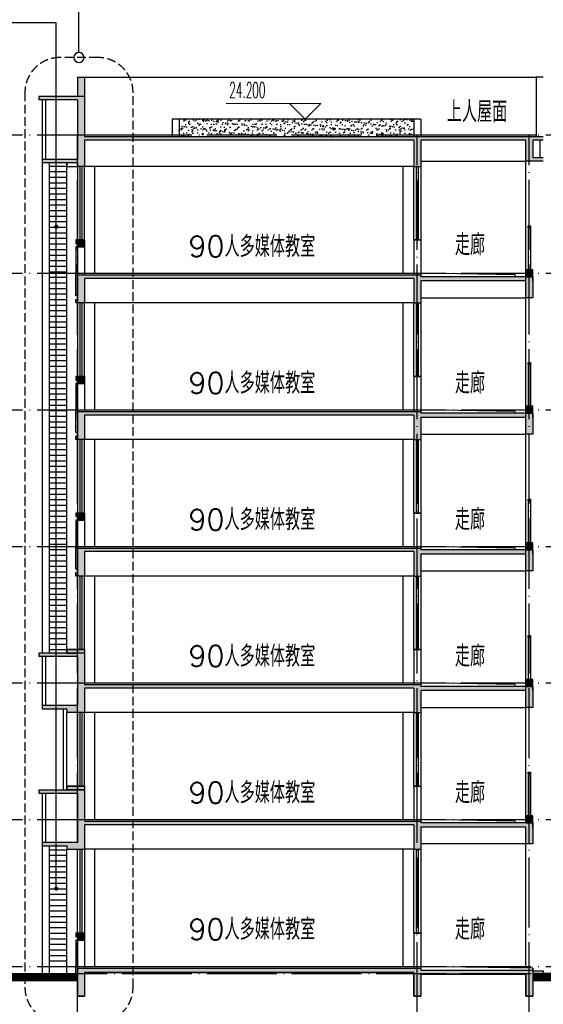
# Model space of a CAD drawing. Extents: x 1779708 to 7299578, y -1121471 to 88434.
# Tile 613 of 656: x 5718998 to 5733946, y -1006638 to -978517. Entities that reach past the tile are written whole.
import ezdxf

# ---------------------------------------------------------------- set-up
doc = ezdxf.new("R2010")
doc.units = 0
doc.header["$LTSCALE"] = 1000
doc.header["$MEASUREMENT"] = 0
doc.linetypes.add('DASH', pattern=[0.35, 0.25, -0.1])
doc.linetypes.add('DOTE', pattern=[2.42, 2, -0.2, 0.02, -0.2])
doc.layers.add('DIM_ELEV', color=3, linetype='CONTINUOUS', lineweight=13)
for name, color, linetype in [('DIM_IDEN', 3, 'CONTINUOUS'), ('DIM_LEAD', 3, 'CONTINUOUS'), ('DOTE', 1, 'DOTE'), ('PUB_TEXT', 7, 'CONTINUOUS'), ('SPACE', 7, 'CONTINUOUS'), ('WALL', 255, 'CONTINUOUS'), ('WINDOW', 2, 'CONTINUOUS'), ('可见线', 6, 'CONTINUOUS'), ('填充细线', 8, 'CONTINUOUS'), ('栏杆', 6, 'CONTINUOUS'), ('立面中线', 140, 'CONTINUOUS'), ('立面细线', 114, 'CONTINUOUS')]:
    doc.layers.add(name, color=color, linetype=linetype)
doc.styles.add('_TCH_DIM', font='SIMPLEX.shx', dxfattribs={"width": 0.7, "bigfont": 'GBCBIG.shx'})
doc.styles.add('_TCH_SPACE', font='SIMPLEX', dxfattribs={"height": 5, "bigfont": 'GBCBIG'})
pattern_1 = [(180, (-58043.2, 496534.65), (-1e-14, -158.75), [])]

msp = doc.modelspace()

# ---------------------------------------------------------------- hatches: boundary and pattern name
at = {"layer": 'WALL'}
for points in [[(5720846.1, -980158.3), (5720646.1, -980158.3), (5720646.1, -980708.3), (5720846.1, -980708.3)], [(5730246.1, -981958.3), (5720846.1, -981958.3), (5720846.1, -982708.3), (5720646.1, -982708.3), (5720646.1, -982608.3), (5720346.1, -982608.3), (5719646.1, -982608.3), (5719646.1, -982508.3), (5720646.1, -982508.3), (5720646.1, -980808.3), (5719546.1, -980808.3), (5719546.1, -980708.3), (5720846.1, -980708.3), (5720846.1, -981858.3), (5733946.1, -981858.3), (5733946.1, -981958.3), (5733646.1, -981958.3), (5733646.1, -982458.3), (5733946.1, -982458.3), (5733946.1, -982558.3), (5733446.1, -982558.3), (5733446.1, -981958.3), (5730446.1, -981958.3), (5730446.1, -982708.3), (5730246.1, -982708.3)], [(5733646.1, -986458.3), (5733446.1, -986458.3), (5733446.1, -985978.3), (5730446.1, -985978.3), (5730446.1, -986608.3), (5730246.1, -986608.3), (5730246.1, -985908.3), (5720846.1, -985908.3), (5720846.1, -986608.3), (5720646.1, -986608.3), (5720646.1, -985808.3), (5730446.1, -985808.3), (5730446.1, -985858.3), (5733646.1, -985858.3)], [(5733446.1, -985658.3), (5733646.1, -985658.3), (5733646.1, -985858.3), (5733446.1, -985858.3)], [(5733446.1, -989558.3), (5733646.1, -989558.3), (5733646.1, -989758.3), (5733446.1, -989758.3)], [(5733646.1, -990358.3), (5733446.1, -990358.3), (5733446.1, -989878.3), (5730446.1, -989878.3), (5730446.1, -990508.3), (5730246.1, -990508.3), (5730246.1, -989808.3), (5720846.1, -989808.3), (5720846.1, -990508.3), (5720646.1, -990508.3), (5720646.1, -989708.3), (5730446.1, -989708.3), (5730446.1, -989758.3), (5733646.1, -989758.3)], [(5733446.1, -993458.3), (5733646.1, -993458.3), (5733646.1, -993658.3), (5733446.1, -993658.3)], [(5733646.1, -994258.3), (5733446.1, -994258.3), (5733446.1, -993778.3), (5730446.1, -993778.3), (5730446.1, -994408.3), (5730246.1, -994408.3), (5730246.1, -993708.3), (5720846.1, -993708.3), (5720846.1, -994408.3), (5720646.1, -994408.3), (5720646.1, -993608.3), (5730446.1, -993608.3), (5730446.1, -993658.3), (5733646.1, -993658.3)], [(5720346.1, -996508.3), (5720846.1, -996508.3), (5720846.1, -996608.3), (5720346.1, -996608.3)], [(5733646.1, -998158.3), (5733446.1, -998158.3), (5733446.1, -997678.3), (5730446.1, -997678.3), (5730446.1, -998308.3), (5730246.1, -998308.3), (5730246.1, -997608.3), (5720846.1, -997608.3), (5720846.1, -998308.3), (5720346.1, -998308.3), (5720346.1, -998208.3), (5719646.1, -998208.3), (5719646.1, -998108.3), (5720646.1, -998108.3), (5720646.1, -996708.3), (5719546.1, -996708.3), (5719546.1, -996608.3), (5720846.1, -996608.3), (5720846.1, -997508.3), (5730446.1, -997508.3), (5730446.1, -997558.3), (5733646.1, -997558.3), (5733646.1, -997678.3)], [(5733446.1, -997358.3), (5733646.1, -997358.3), (5733646.1, -997558.3), (5733446.1, -997558.3)], [(5733646.1, -1002058.3), (5733446.1, -1002058.3), (5733446.1, -1001578.3), (5730446.1, -1001578.3), (5730446.1, -1002208.3), (5730246.1, -1002208.3), (5730246.1, -1001508.3), (5720846.1, -1001508.3), (5720846.1, -1002208.3), (5720346.1, -1002208.3), (5720346.1, -1002108.3), (5719646.1, -1002108.3), (5719646.1, -1002008.3), (5720646.1, -1002008.3), (5720646.1, -1000608.3), (5719546.1, -1000608.3), (5719546.1, -1000508.3), (5720846.1, -1000508.3), (5720846.1, -1001408.3), (5730446.1, -1001408.3), (5730446.1, -1001458.3), (5733646.1, -1001458.3)], [(5720346.1, -1000408.3), (5720846.1, -1000408.3), (5720846.1, -1000508.3), (5720346.1, -1000508.3)], [(5733446.1, -1001258.3), (5733646.1, -1001258.3), (5733646.1, -1001458.3), (5733446.1, -1001458.3)], [(5730446.1, -1005778.3), (5733446.1, -1005778.3), (5733446.1, -1006408.3), (5733646.1, -1006408.3), (5733646.1, -1005658.3), (5733446.1, -1005658.3), (5730446.1, -1005658.3), (5730446.1, -1005608.3), (5720646.1, -1005608.3), (5720646.1, -1006408.3), (5720846.1, -1006408.3), (5720846.1, -1005728.3), (5730246.1, -1005728.3), (5730246.1, -1006408.3), (5730446.1, -1006408.3)]]:
    msp.add_hatch(color=256, dxfattribs=at).paths.add_polyline_path(points)
h = msp.add_hatch(color=256, dxfattribs=at)
h.paths.add_polyline_path([(5720646.1, -984808.3), (5720846.1, -984808.3), (5720846.1, -985008.3), (5720646.1, -985008.3)])
h.paths.add_polyline_path([(5720596.1, -984808.3), (5720646.1, -984808.3), (5720646.1, -984908.3), (5720596.1, -984908.3)])
h = msp.add_hatch(color=256, dxfattribs=at)
h.paths.add_polyline_path([(5720596.1, -985808.3), (5720646.1, -985808.3), (5720646.1, -986408.3), (5720596.1, -986408.3)])
h.paths.add_polyline_path([(5720596.1, -986508.3), (5720646.1, -986508.3), (5720646.1, -986608.3), (5720596.1, -986608.3)])
h = msp.add_hatch(color=256, dxfattribs=at)
h.paths.add_polyline_path([(5720646.1, -988708.3), (5720846.1, -988708.3), (5720846.1, -988908.3), (5720646.1, -988908.3)])
h.paths.add_polyline_path([(5720596.1, -988708.3), (5720646.1, -988708.3), (5720646.1, -988808.3), (5720596.1, -988808.3)])
h = msp.add_hatch(color=256, dxfattribs=at)
h.paths.add_polyline_path([(5720596.1, -989708.3), (5720646.1, -989708.3), (5720646.1, -990308.3), (5720596.1, -990308.3)])
h.paths.add_polyline_path([(5720596.1, -990408.3), (5720646.1, -990408.3), (5720646.1, -990508.3), (5720596.1, -990508.3)])
h = msp.add_hatch(color=256, dxfattribs=at)
h.paths.add_polyline_path([(5720646.1, -992608.3), (5720846.1, -992608.3), (5720846.1, -992808.3), (5720646.1, -992808.3)])
h.paths.add_polyline_path([(5720596.1, -992608.3), (5720646.1, -992608.3), (5720646.1, -992708.3), (5720596.1, -992708.3)])
h = msp.add_hatch(color=256, dxfattribs=at)
h.paths.add_polyline_path([(5720596.1, -993608.3), (5720646.1, -993608.3), (5720646.1, -994208.3), (5720596.1, -994208.3)])
h.paths.add_polyline_path([(5720596.1, -994308.3), (5720646.1, -994308.3), (5720646.1, -994408.3), (5720596.1, -994408.3)])
h = msp.add_hatch(color=256, dxfattribs=at)
h.paths.add_polyline_path([(5720646.1, -1004608.3), (5720846.1, -1004608.3), (5720846.1, -1004808.3), (5720646.1, -1004808.3)])
h.paths.add_polyline_path([(5720596.1, -1004608.3), (5720646.1, -1004608.3), (5720646.1, -1004708.3), (5720596.1, -1004708.3)])
at = {"layer": '填充细线'}
msp.add_hatch(color=256, dxfattribs=at).paths.add_polyline_path([(5730246.1, -1005728.3), (5720846.1, -1005728.3), (5720846.1, -1006408.3), (5720646.1, -1006408.3), (5720646.1, -1005608.3), (5730446.1, -1005608.3), (5730446.1, -1005658.3), (5733646.1, -1005658.3), (5733646.1, -1006408.3), (5733446.1, -1006408.3), (5733446.1, -1005778.3), (5730446.1, -1005778.3), (5730446.1, -1006408.3), (5730246.1, -1006408.3)])
at = {"layer": '立面细线'}
h = msp.add_hatch(dxfattribs=at)
h.set_pattern_fill('砂灰土', color=256, scale=50, style=0)
h.set_pattern_definition([(142.5, (11583913.07, -3328.6), (6.299336, 192.682377), [0, -152, 0, -170, 0, -162.5]), (172.5, (11583913.07, -3328.6), (-176.97767, 282.214607), [0, -82, 0, -137, 0, -52.5]), (212.5, (11584036.07, -3328.6), (-311.414186, 0.5659054), [0, -50, 0, -180, 0, -235]), (222.5, (11584036.07, -3328.6), (-300.61266, 87.767556), [0, -25, 0, -118, 0, -135])])
h.paths.add_polyline_path([(5730246.1, -981358.3), (5723546.1, -981358.3), (5723546.1, -981858.3), (5730246.1, -981858.3)])
h = msp.add_hatch(dxfattribs=at)
h.set_pattern_fill('ANSI31', color=256, scale=100, angle=135, style=0)
h.set_pattern_definition(pattern_1)
h.paths.add_polyline_path([(5720346.1, -982608.3), (5719846.1, -982608.3), (5719846.1, -996608.3), (5720346.1, -996608.3)])
h = msp.add_hatch(dxfattribs=at)
h.set_pattern_fill('ANSI31', color=256, scale=100, angle=135, style=0)
h.set_pattern_definition(pattern_1)
h.paths.add_polyline_path([(5720346.1, -1002208.3), (5720346.1, -1002108.3), (5719846.1, -1002108.3), (5719846.1, -1005558.3), (5720346.1, -1005558.3)])

# ---------------------------------------------------------------- linework, layer by layer
at = {"layer": 'DIM_ELEV'}
for p, q in [((5727596.1, -980908.3), (5724896.1, -980908.3)), ((5727146.1, -981358.3), (5726696.1, -980908.3)), ((5727146.1, -981358.3), (5727596.1, -980908.3)), ((5729621.1, -981358.3), (5726696.1, -981358.3))]:
    msp.add_line(p, q, dxfattribs=at)
at = {"layer": 'DIM_IDEN'}
msp.add_line((5720690.4, -979453.9), (5720690.4, -976444.6), dxfattribs=at)
at = {"layer": 'DIM_IDEN', "linetype": 'DASH'}
msp.add_lwpolyline([(5720146.6, -1007152.6), (5721234.3, -1007152.6, 0.4142136), (5722234.3, -1006152.6), (5722234.3, -980598.4, 0.4142136), (5721234.3, -979598.4), (5720146.6, -979598.4, 0.4142136), (5719146.6, -980598.4), (5719146.6, -1006152.6, 0.4142136)], format="xyb", close=True, dxfattribs=at)
at = {"layer": 'DIM_IDEN'}
msp.add_lwpolyline([(5720834.9, -979598.4, 1), (5720546, -979598.4, 1)], format="xyb", close=True, dxfattribs=at)
at = {"layer": 'DIM_LEAD'}
for p, q in [((5720043.4, -978604.8), (5717037.7, -978604.8)), ((5720043.4, -984430.9), (5720043.4, -978604.8)), ((5720043.4, -1003333.5), (5720043.4, -978604.8))]:
    msp.add_line(p, q, dxfattribs=at)
at = {"layer": 'DIM_LEAD', "const_width": 60}
for points in [[(5720043.4, -984460.9, 1), (5720043.4, -984400.9, 1)], [(5720043.4, -1003363.5, 1), (5720043.4, -1003303.5, 1)]]:
    msp.add_lwpolyline(points, format="xyb", close=True, dxfattribs=at)
at = {"layer": 'DOTE'}
for p, q in [((5627535.8, -981808.3), (5777756.3, -981808.3)), ((5720646.1, -1006867.3), (5720646.1, -981808.3)), ((5730346.1, -1006867.3), (5730346.1, -981808.3)), ((5733546.1, -1006867.3), (5733546.1, -981808.3)), ((5627535.8, -985758.3), (5777756.3, -985758.3)), ((5627535.8, -989658.3), (5777756.3, -989658.3)), ((5627535.8, -993558.3), (5777756.3, -993558.3)), ((5627535.8, -997458.3), (5777756.3, -997458.3)), ((5627535.8, -1001358.3), (5777756.3, -1001358.3)), ((5627535.8, -1005558.3), (5777756.3, -1005558.3)), ((5627535.8, -1005758.3), (5777756.3, -1005758.3)), ((5627535.8, -1005758.3), (5777756.3, -1005758.3))]:
    msp.add_line(p, q, dxfattribs=at)
at = {"layer": 'WALL'}
for p, q in [((5720646.1, -980158.3), (5720646.1, -980708.3)), ((5720646.1, -980158.3), (5720846.1, -980158.3)), ((5720846.1, -980158.3), (5720846.1, -981858.3)), ((5733746.1, -980158.3), (5733746.1, -981858.3)), ((5733946.1, -980158.3), (5733746.1, -980158.3)), ((5720846.1, -980708.3), (5719546.1, -980708.3)), ((5719546.1, -980708.3), (5719546.1, -980808.3)), ((5720646.1, -980808.3), (5719546.1, -980808.3)), ((5719646.1, -982608.3), (5719646.1, -980808.3)), ((5719746.1, -982508.3), (5719746.1, -980808.3)), ((5720646.1, -980808.3), (5720646.1, -982508.3)), ((5723346.1, -981358.3), (5723346.1, -981858.3)), ((5723546.1, -981358.3), (5723346.1, -981358.3)), ((5723546.1, -981358.3), (5723546.1, -981858.3)), ((5730246.1, -981358.3), (5730246.1, -981858.3)), ((5730446.1, -981358.3), (5730246.1, -981358.3)), ((5730446.1, -981358.3), (5730446.1, -981858.3)), ((5733946.1, -981858.3), (5720846.1, -981858.3)), ((5720846.1, -981958.3), (5720846.1, -982708.3)), ((5730246.1, -981958.3), (5720846.1, -981958.3)), ((5730246.1, -981958.3), (5730246.1, -982708.3)), ((5730446.1, -981958.3), (5730446.1, -982708.3)), ((5733446.1, -981958.3), (5730446.1, -981958.3)), ((5733946.1, -981958.3), (5733646.1, -981958.3)), ((5733846.1, -981958.3), (5733846.1, -982458.3)), ((5720646.1, -982508.3), (5719646.1, -982508.3)), ((5733946.1, -982458.3), (5733646.1, -982458.3)), ((5720646.1, -982608.3), (5719646.1, -982608.3)), ((5720646.1, -982608.3), (5720646.1, -982708.3)), ((5720846.1, -982708.3), (5720646.1, -982708.3)), ((5730246.1, -982708.3), (5730446.1, -982708.3)), ((5720646.1, -984808.3), (5720646.1, -986608.3)), ((5720846.1, -984808.3), (5720646.1, -984808.3)), ((5720646.1, -985008.3), (5720846.1, -985008.3)), ((5720846.1, -984808.3), (5720846.1, -985808.3)), ((5730246.1, -984808.3), (5730246.1, -985808.3)), ((5730246.1, -984808.3), (5730446.1, -984808.3)), ((5730446.1, -984808.3), (5730446.1, -985858.3)), ((5720646.1, -985808.3), (5730446.1, -985808.3)), ((5720846.1, -985908.3), (5720846.1, -986608.3)), ((5730246.1, -985908.3), (5720846.1, -985908.3)), ((5730246.1, -985908.3), (5730246.1, -986608.3)), ((5733646.1, -985858.3), (5730446.1, -985858.3)), ((5733646.1, -985658.3), (5733446.1, -985658.3)), ((5733446.1, -985658.3), (5733446.1, -985858.3)), ((5733646.1, -985978.3), (5733646.1, -985658.3)), ((5730446.1, -985978.3), (5730446.1, -986608.3)), ((5733446.1, -985978.3), (5730446.1, -985978.3)), ((5720846.1, -986608.3), (5720646.1, -986608.3)), ((5730246.1, -986608.3), (5730446.1, -986608.3)), ((5720646.1, -988708.3), (5720646.1, -990508.3)), ((5720846.1, -988708.3), (5720646.1, -988708.3)), ((5720846.1, -988708.3), (5720646.1, -988708.3)), ((5720646.1, -988708.3), (5720846.1, -988708.3)), ((5720846.1, -988708.3), (5720846.1, -989708.3)), ((5730246.1, -988708.3), (5730246.1, -989708.3)), ((5730246.1, -988708.3), (5730446.1, -988708.3)), ((5730446.1, -988708.3), (5730446.1, -989758.3)), ((5720646.1, -988908.3), (5720846.1, -988908.3)), ((5733646.1, -989558.3), (5733446.1, -989558.3)), ((5733446.1, -989558.3), (5733446.1, -989758.3)), ((5733646.1, -989878.3), (5733646.1, -989558.3)), ((5720646.1, -989708.3), (5730446.1, -989708.3)), ((5720846.1, -989808.3), (5720846.1, -990508.3)), ((5730246.1, -989808.3), (5720846.1, -989808.3)), ((5730246.1, -989808.3), (5730246.1, -990508.3)), ((5733646.1, -989758.3), (5730446.1, -989758.3)), ((5730446.1, -989878.3), (5730446.1, -990508.3)), ((5733446.1, -989878.3), (5730446.1, -989878.3)), ((5720846.1, -990508.3), (5720646.1, -990508.3)), ((5730246.1, -990508.3), (5730446.1, -990508.3)), ((5720646.1, -992608.3), (5720646.1, -994408.3)), ((5720846.1, -992608.3), (5720646.1, -992608.3)), ((5720646.1, -992608.3), (5720846.1, -992608.3)), ((5720846.1, -992608.3), (5720846.1, -993608.3)), ((5730246.1, -992608.3), (5730246.1, -993608.3)), ((5730246.1, -992608.3), (5730446.1, -992608.3)), ((5730446.1, -992608.3), (5730446.1, -993658.3)), ((5720646.1, -992808.3), (5720846.1, -992808.3)), ((5733646.1, -993458.3), (5733446.1, -993458.3)), ((5733446.1, -993458.3), (5733446.1, -993658.3)), ((5733646.1, -993778.3), (5733646.1, -993458.3)), ((5720646.1, -993608.3), (5720596.1, -993608.3)), ((5720646.1, -993608.3), (5730446.1, -993608.3)), ((5720846.1, -993708.3), (5720846.1, -994408.3)), ((5730246.1, -993708.3), (5720846.1, -993708.3)), ((5730246.1, -993708.3), (5730246.1, -994408.3)), ((5733646.1, -993658.3), (5730446.1, -993658.3)), ((5730446.1, -993778.3), (5730446.1, -994408.3)), ((5733446.1, -993778.3), (5730446.1, -993778.3)), ((5720846.1, -994408.3), (5720646.1, -994408.3)), ((5730246.1, -994408.3), (5730446.1, -994408.3)), ((5720646.1, -996508.3), (5720646.1, -996608.3)), ((5720846.1, -996508.3), (5720646.1, -996508.3)), ((5720846.1, -996508.3), (5720846.1, -997508.3)), ((5730246.1, -996508.3), (5730246.1, -997508.3)), ((5730246.1, -996508.3), (5730446.1, -996508.3)), ((5730446.1, -996508.3), (5730446.1, -997558.3)), ((5720846.1, -996608.3), (5719546.1, -996608.3)), ((5719546.1, -996608.3), (5719546.1, -996708.3)), ((5720646.1, -996708.3), (5719546.1, -996708.3)), ((5719646.1, -998208.3), (5719646.1, -996708.3)), ((5719746.1, -998108.3), (5719746.1, -996708.3)), ((5720646.1, -996708.3), (5720646.1, -998108.3)), ((5733646.1, -997358.3), (5733446.1, -997358.3)), ((5733446.1, -997358.3), (5733446.1, -997558.3)), ((5733646.1, -997678.3), (5733646.1, -997358.3)), ((5720846.1, -997508.3), (5730446.1, -997508.3)), ((5720846.1, -997608.3), (5720846.1, -998308.3)), ((5730246.1, -997608.3), (5720846.1, -997608.3)), ((5730246.1, -997608.3), (5730246.1, -998308.3)), ((5733646.1, -997558.3), (5730446.1, -997558.3)), ((5730446.1, -997678.3), (5730446.1, -998308.3)), ((5733446.1, -997678.3), (5730446.1, -997678.3)), ((5720646.1, -998108.3), (5719646.1, -998108.3)), ((5720346.1, -998208.3), (5719646.1, -998208.3)), ((5720346.1, -998208.3), (5720346.1, -998308.3)), ((5720846.1, -998308.3), (5720346.1, -998308.3)), ((5730246.1, -998308.3), (5730446.1, -998308.3)), ((5719546.1, -1000508.3), (5720846.1, -1000508.3)), ((5719546.1, -1000508.3), (5719546.1, -1000608.3)), ((5720646.1, -1000408.3), (5720646.1, -1000508.3)), ((5720846.1, -1000408.3), (5720646.1, -1000408.3)), ((5720846.1, -1000408.3), (5720846.1, -1001408.3)), ((5730246.1, -1000408.3), (5730246.1, -1001408.3)), ((5730246.1, -1000408.3), (5730446.1, -1000408.3)), ((5730446.1, -1000408.3), (5730446.1, -1001458.3)), ((5719546.1, -1000608.3), (5720646.1, -1000608.3)), ((5719646.1, -1002108.3), (5719646.1, -1000608.3)), ((5719746.1, -1002008.3), (5719746.1, -1000608.3)), ((5720646.1, -1000608.3), (5720646.1, -1002008.3)), ((5733646.1, -1001258.3), (5733446.1, -1001258.3)), ((5733446.1, -1001258.3), (5733446.1, -1001458.3)), ((5733646.1, -1001578.3), (5733646.1, -1001258.3)), ((5720846.1, -1001408.3), (5730446.1, -1001408.3)), ((5720846.1, -1001508.3), (5720846.1, -1002208.3)), ((5730246.1, -1001508.3), (5720846.1, -1001508.3)), ((5730246.1, -1001508.3), (5730246.1, -1002208.3)), ((5733646.1, -1001458.3), (5730446.1, -1001458.3)), ((5730446.1, -1001578.3), (5730446.1, -1002208.3)), ((5733446.1, -1001578.3), (5730446.1, -1001578.3)), ((5719646.1, -1002008.3), (5720646.1, -1002008.3)), ((5719646.1, -1002108.3), (5720346.1, -1002108.3)), ((5719646.1, -1002108.3), (5720346.1, -1002108.3)), ((5720346.1, -1002108.3), (5720346.1, -1002208.3)), ((5720346.1, -1002208.3), (5720846.1, -1002208.3)), ((5730246.1, -1002208.3), (5730446.1, -1002208.3)), ((5720646.1, -1004608.3), (5720646.1, -1006408.3)), ((5720646.1, -1004608.3), (5720846.1, -1004608.3)), ((5720846.1, -1004608.3), (5720846.1, -1005608.3)), ((5730246.1, -1004608.3), (5730246.1, -1005608.3)), ((5730246.1, -1004608.3), (5730446.1, -1004608.3)), ((5730446.1, -1004608.3), (5730446.1, -1005658.3)), ((5720646.1, -1004808.3), (5720846.1, -1004808.3)), ((5684646.1, -1005758.3), (5720646.1, -1005758.3)), ((5720646.1, -1005608.3), (5730446.1, -1005608.3)), ((5720846.1, -1005728.3), (5720846.1, -1006408.3)), ((5720846.1, -1005728.3), (5730246.1, -1005728.3)), ((5730246.1, -1005728.3), (5730246.1, -1006408.3)), ((5730446.1, -1005658.3), (5733646.1, -1005658.3)), ((5730446.1, -1005778.3), (5730446.1, -1006408.3)), ((5730446.1, -1005778.3), (5733446.1, -1005778.3)), ((5733446.1, -1005778.3), (5733446.1, -1006408.3)), ((5733646.1, -1005658.3), (5733646.1, -1006408.3)), ((5733646.1, -1005758.3), (5758646.1, -1005758.3)), ((5684646.1, -1005958.3), (5720646.1, -1005958.3)), ((5733646.1, -1005958.3), (5758646.1, -1005958.3)), ((5720646.1, -1006408.3), (5720846.1, -1006408.3)), ((5730246.1, -1006408.3), (5730446.1, -1006408.3)), ((5733446.1, -1006408.3), (5733646.1, -1006408.3))]:
    msp.add_line(p, q, dxfattribs=at)
for points in [[(5733946.1, -982558.3), (5733446.1, -982558.3), (5733446.1, -981958.3)], [(5733646.1, -981958.3), (5733646.1, -982458.3)], [(5720646.1, -984808.3), (5720596.1, -984808.3), (5720596.1, -984908.3), (5720646.1, -984908.3), (5720646.1, -985008.3), (5720596.1, -985008.3), (5720596.1, -985758.3)], [(5720646.1, -986608.3), (5720596.1, -986608.3), (5720596.1, -986508.3), (5720646.1, -986508.3), (5720646.1, -986408.3), (5720596.1, -986408.3), (5720596.1, -985758.3)], [(5733446.1, -985858.3), (5733646.1, -985858.3), (5733646.1, -986458.3), (5733446.1, -986458.3), (5733446.1, -985978.3)], [(5720646.1, -988708.3), (5720596.1, -988708.3), (5720596.1, -988808.3), (5720646.1, -988808.3), (5720646.1, -988908.3), (5720596.1, -988908.3), (5720596.1, -989658.3)], [(5720646.1, -990508.3), (5720596.1, -990508.3), (5720596.1, -990408.3), (5720646.1, -990408.3), (5720646.1, -990308.3), (5720596.1, -990308.3), (5720596.1, -989658.3)], [(5733446.1, -989758.3), (5733646.1, -989758.3), (5733646.1, -990358.3), (5733446.1, -990358.3), (5733446.1, -989878.3)], [(5720646.1, -992608.3), (5720596.1, -992608.3), (5720596.1, -992708.3), (5720646.1, -992708.3), (5720646.1, -992808.3), (5720596.1, -992808.3), (5720596.1, -993558.3)], [(5720646.1, -994408.3), (5720596.1, -994408.3), (5720596.1, -994308.3), (5720646.1, -994308.3), (5720646.1, -994208.3), (5720596.1, -994208.3), (5720596.1, -993558.3)], [(5733446.1, -993658.3), (5733646.1, -993658.3), (5733646.1, -994258.3), (5733446.1, -994258.3), (5733446.1, -993778.3)], [(5733446.1, -997558.3), (5733646.1, -997558.3), (5733646.1, -998158.3), (5733446.1, -998158.3), (5733446.1, -997678.3)], [(5720646.1, -1000408.3), (5720346.1, -1000408.3), (5720346.1, -1000508.3)], [(5733446.1, -1001458.3), (5733646.1, -1001458.3), (5733646.1, -1002058.3), (5733446.1, -1002058.3), (5733446.1, -1001578.3)], [(5720646.1, -1004608.3), (5720596.1, -1004608.3), (5720596.1, -1004708.3), (5720646.1, -1004708.3), (5720646.1, -1004808.3), (5720596.1, -1004808.3), (5720596.1, -1005558.3)], [(5720596.1, -1005758.3), (5720596.1, -1005558.3)]]:
    msp.add_lwpolyline(points, dxfattribs=at)
for points in [[(5720646.1, -982608.3), (5720346.1, -982608.3), (5720346.1, -982708.3), (5720646.1, -982708.3)], [(5720646.1, -996508.3), (5720346.1, -996508.3), (5720346.1, -996608.3), (5720646.1, -996608.3)], [(5720346.1, -996508.3), (5720846.1, -996508.3), (5720846.1, -996608.3), (5720346.1, -996608.3)], [(5720346.1, -1000408.3), (5720846.1, -1000408.3), (5720846.1, -1000508.3), (5720346.1, -1000508.3)]]:
    msp.add_lwpolyline(points, close=True, dxfattribs=at)
at = {"layer": 'WINDOW'}
for p, q in [((5720716.1, -982708.3), (5720716.1, -984808.3)), ((5720776.1, -982708.3), (5720776.1, -984808.3)), ((5730316.1, -982708.3), (5730316.1, -984808.3)), ((5730376.1, -982708.3), (5730376.1, -984808.3)), ((5720716.1, -986608.3), (5720716.1, -988708.3)), ((5720776.1, -986608.3), (5720776.1, -988708.3)), ((5730316.1, -986608.3), (5730316.1, -988708.3)), ((5730376.1, -986608.3), (5730376.1, -988708.3)), ((5720716.1, -990508.3), (5720716.1, -992608.3)), ((5720776.1, -990508.3), (5720776.1, -992608.3)), ((5730316.1, -990508.3), (5730316.1, -992608.3)), ((5730376.1, -990508.3), (5730376.1, -992608.3)), ((5720716.1, -994408.3), (5720716.1, -996508.3)), ((5720776.1, -994408.3), (5720776.1, -996508.3)), ((5730316.1, -994408.3), (5730316.1, -996508.3)), ((5730376.1, -994408.3), (5730376.1, -996508.3)), ((5720716.1, -998308.3), (5720716.1, -1000408.3)), ((5720776.1, -998308.3), (5720776.1, -1000408.3)), ((5730316.1, -998308.3), (5730316.1, -1000408.3)), ((5730376.1, -998308.3), (5730376.1, -1000408.3)), ((5720716.1, -1002208.3), (5720716.1, -1004608.3)), ((5720776.1, -1002208.3), (5720776.1, -1004608.3)), ((5730316.1, -1002208.3), (5730316.1, -1004608.3)), ((5730376.1, -1002208.3), (5730376.1, -1004608.3))]:
    msp.add_line(p, q, dxfattribs=at)
for points in [[(5720846.1, -982708.3), (5720646.1, -982708.3), (5720646.1, -984808.3), (5720846.1, -984808.3)], [(5730246.1, -982708.3), (5730446.1, -982708.3), (5730446.1, -984808.3), (5730246.1, -984808.3)], [(5720846.1, -986608.3), (5720646.1, -986608.3), (5720646.1, -988708.3), (5720846.1, -988708.3)], [(5730246.1, -986608.3), (5730446.1, -986608.3), (5730446.1, -988708.3), (5730246.1, -988708.3)], [(5720846.1, -990508.3), (5720646.1, -990508.3), (5720646.1, -992608.3), (5720846.1, -992608.3)], [(5730246.1, -990508.3), (5730446.1, -990508.3), (5730446.1, -992608.3), (5730246.1, -992608.3)], [(5720846.1, -994408.3), (5720646.1, -994408.3), (5720646.1, -996508.3), (5720846.1, -996508.3)], [(5730246.1, -994408.3), (5730446.1, -994408.3), (5730446.1, -996508.3), (5730246.1, -996508.3)], [(5720846.1, -998308.3), (5720646.1, -998308.3), (5720646.1, -1000408.3), (5720846.1, -1000408.3)], [(5730246.1, -998308.3), (5730446.1, -998308.3), (5730446.1, -1000408.3), (5730246.1, -1000408.3)], [(5720646.1, -1002208.3), (5720846.1, -1002208.3), (5720846.1, -1004608.3), (5720646.1, -1004608.3)], [(5730246.1, -1002208.3), (5730446.1, -1002208.3), (5730446.1, -1004608.3), (5730246.1, -1004608.3)]]:
    msp.add_lwpolyline(points, close=True, dxfattribs=at)
at = {"layer": '可见线'}
for p, q in [((5719646.1, -996608.3), (5719646.1, -982608.3)), ((5719846.1, -996608.3), (5719846.1, -982608.3)), ((5720346.1, -996608.3), (5720346.1, -982608.3)), ((5720246.1, -1000508.3), (5720246.1, -998208.3)), ((5720346.1, -1000408.3), (5720346.1, -998308.3)), ((5719646.1, -1005758.3), (5719646.1, -1002108.3)), ((5719846.1, -1005758.3), (5719846.1, -1002108.3)), ((5720346.1, -1005758.3), (5720346.1, -1002208.3))]:
    msp.add_line(p, q, dxfattribs=at)
for points in [[(5733576.1, -984458.3), (5733516.1, -984458.3), (5733516.1, -984408.3), (5733576.1, -984408.3)], [(5733576.1, -988358.3), (5733516.1, -988358.3), (5733516.1, -988308.3), (5733576.1, -988308.3)], [(5733576.1, -992258.3), (5733516.1, -992258.3), (5733516.1, -992208.3), (5733576.1, -992208.3)], [(5733576.1, -996158.3), (5733516.1, -996158.3), (5733516.1, -996108.3), (5733576.1, -996108.3)], [(5733576.1, -1000058.3), (5733516.1, -1000058.3), (5733516.1, -1000008.3), (5733576.1, -1000008.3)]]:
    msp.add_lwpolyline(points, close=True, dxfattribs=at)
at = {"layer": '可见线', "const_width": 200}
for points in [[(5720646.1, -1005858.3), (5684646.1, -1005858.3)], [(5758646.1, -1005858.3), (5733646.1, -1005858.3)]]:
    msp.add_lwpolyline(points, dxfattribs=at)
at = {"layer": '可见线'}
msp.add_lwpolyline([(5758646.1, -1005758.3), (5733646.1, -1005758.3)], dxfattribs=at)
at = {"layer": '填充细线'}
msp.add_lwpolyline([(5730246.1, -1005728.3), (5720846.1, -1005728.3), (5720846.1, -1006408.3), (5720646.1, -1006408.3), (5720646.1, -1005608.3), (5730446.1, -1005608.3), (5730446.1, -1005658.3), (5733646.1, -1005658.3), (5733646.1, -1006408.3), (5733446.1, -1006408.3), (5733446.1, -1005778.3), (5730446.1, -1005778.3), (5730446.1, -1006408.3), (5730246.1, -1006408.3)], close=True, dxfattribs=at)
at = {"layer": '栏杆'}
msp.add_line((5720846.1, -980158.3), (5733746.1, -980158.3), dxfattribs=at)
for points in [[(5733516.1, -984458.3), (5733516.1, -985658.3)], [(5733576.1, -984458.3), (5733576.1, -985658.3)], [(5733516.1, -988358.3), (5733516.1, -989558.3)], [(5733576.1, -988358.3), (5733576.1, -989558.3)], [(5733516.1, -992258.3), (5733516.1, -993458.3)], [(5733576.1, -992258.3), (5733576.1, -993458.3)], [(5733516.1, -996158.3), (5733516.1, -997358.3)], [(5733576.1, -996158.3), (5733576.1, -997358.3)], [(5733516.1, -1000058.3), (5733516.1, -1001258.3)], [(5733576.1, -1000058.3), (5733576.1, -1001258.3)]]:
    msp.add_lwpolyline(points, dxfattribs=at)
at = {"layer": '立面中线'}
for p, q in [((5733446.1, -1001458.3), (5733446.1, -981958.3)), ((5730246.1, -982708.3), (5720846.1, -982708.3)), ((5721146.1, -985758.3), (5721146.1, -982708.3)), ((5729946.1, -985758.3), (5729946.1, -982708.3)), ((5730446.1, -982558.3), (5733446.1, -982558.3)), ((5730446.1, -986458.3), (5733446.1, -986458.3)), ((5730246.1, -986608.3), (5720846.1, -986608.3)), ((5721146.1, -989658.3), (5721146.1, -986608.3)), ((5729946.1, -989658.3), (5729946.1, -986608.3)), ((5730446.1, -990358.3), (5733446.1, -990358.3)), ((5730246.1, -990508.3), (5720846.1, -990508.3)), ((5721146.1, -993558.3), (5721146.1, -990508.3)), ((5729946.1, -993558.3), (5729946.1, -990508.3)), ((5730446.1, -994258.3), (5733446.1, -994258.3)), ((5730246.1, -994408.3), (5720846.1, -994408.3)), ((5721146.1, -997458.3), (5721146.1, -994408.3)), ((5729946.1, -997458.3), (5729946.1, -994408.3)), ((5730446.1, -998158.3), (5733446.1, -998158.3)), ((5730246.1, -998308.3), (5720846.1, -998308.3)), ((5721146.1, -1001358.3), (5721146.1, -998308.3)), ((5729946.1, -1001358.3), (5729946.1, -998308.3)), ((5733446.1, -1005605.2), (5733446.1, -1001578.3)), ((5730246.1, -1002208.3), (5720846.1, -1002208.3)), ((5721146.1, -1005558.3), (5721146.1, -1002208.3)), ((5729946.1, -1005558.3), (5729946.1, -1002208.3)), ((5733446.1, -1002058.3), (5730446.1, -1002058.3))]:
    msp.add_line(p, q, dxfattribs=at)
for points in [[(5720846.1, -981808.3), (5723346.1, -981808.3)], [(5730446.1, -981808.3), (5733746.1, -981808.3)], [(5720846.1, -985758.3), (5730246.1, -985758.3)], [(5733446.1, -985858.3), (5733146.1, -985858.3), (5733146.1, -985808.3), (5730446.1, -985758.3)], [(5720846.1, -989658.3), (5730246.1, -989658.3)], [(5733446.1, -989758.3), (5733146.1, -989758.3), (5733146.1, -989708.3), (5730446.1, -989658.3)], [(5720846.1, -993558.3), (5730246.1, -993558.3)], [(5733446.1, -993658.3), (5733146.1, -993658.3), (5733146.1, -993608.3), (5730446.1, -993558.3)], [(5720846.1, -997458.3), (5730246.1, -997458.3)], [(5733446.1, -997558.3), (5733146.1, -997558.3), (5733146.1, -997508.3), (5730446.1, -997458.3)], [(5720846.1, -1001358.3), (5730246.1, -1001358.3)], [(5733446.1, -1001458.3), (5733146.1, -1001458.3), (5733146.1, -1001408.3), (5730446.1, -1001358.3)], [(5720846.1, -1005558.3), (5730246.1, -1005558.3)], [(5733646.1, -1005658.3), (5733646.1, -1005658.3), (5733646.1, -1005608.3), (5730446.1, -1005558.3)], [(5733646.1, -1005608.3), (5733646.1, -1005683.3), (5733946.1, -1005683.3), (5733946.1, -1005758.3)]]:
    msp.add_lwpolyline(points, dxfattribs=at)
at = {"layer": '立面细线'}
msp.add_line((5730246.1, -981358.3), (5723546.1, -981358.3), dxfattribs=at)

# ---------------------------------------------------------------- texts
at = {"layer": 'PUB_TEXT', "color": 7, "style": '_TCH_DIM', "width": 0.494118}
msp.add_text('24.200', height=446.25, dxfattribs=at).set_placement((5724978, -980750.8))
at = {"layer": 'SPACE', "style": '_TCH_SPACE'}
for s, p in [('上人屋面', (5731190.3, -981445.3)), ('90人多媒体教室', (5723815.6, -985294.4)), ('走廊', (5731422.2, -985244.4)), ('90人多媒体教室', (5723815.6, -989194.4)), ('走廊', (5731422.2, -989194.4)), ('90人多媒体教室', (5723815.6, -993094.4)), ('走廊', (5731422.2, -993094.4)), ('90人多媒体教室', (5723815.6, -996994.4)), ('走廊', (5731422.2, -996994.4)), ('90人多媒体教室', (5723815.6, -1000894.4)), ('走廊', (5731422.2, -1000894.4)), ('90人多媒体教室', (5723815.6, -1004794.4)), ('走廊', (5731422.2, -1004794.4))]:
    msp.add_text(s, height=600, dxfattribs=at).set_placement(p)

doc.saveas('drawing.dxf')
